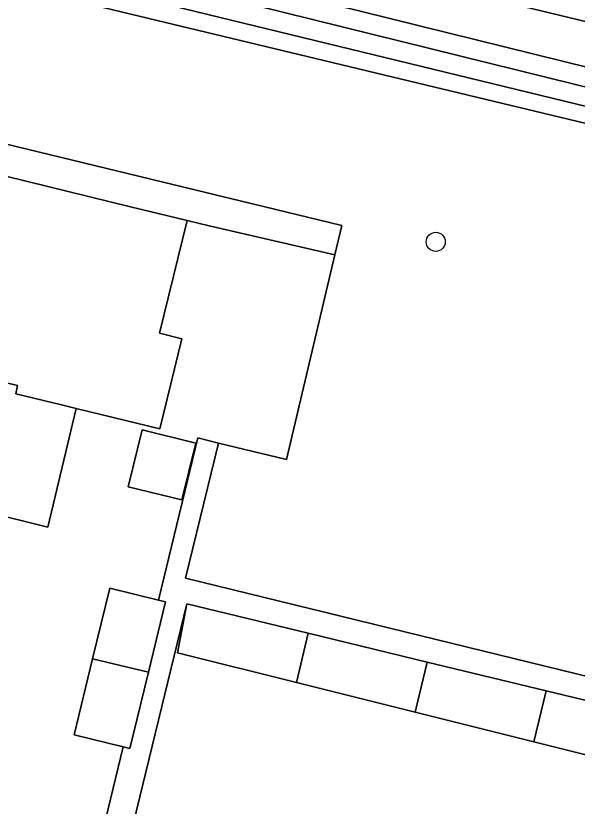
# Model space of a CAD drawing. Extents: x 162803 to 163818, y 381639 to 382475.
# Drawn here: x 163348.77 to 163377.59, y 382340.22 to 382380.76 of the extents above; entities that cross this region are included whole.
import ezdxf

# ---------------------------------------------------------------- set-up
doc = ezdxf.new("R2010")
doc.units = 0
for name, color, linetype in [('IMGEO_Berm_groen', 7, 'Continuous'), ('IMGEO_Boom', 7, 'Continuous'), ('IMGEO_Erf', 7, 'Continuous'), ('IMGEO_Fietspad_gesloten', 7, 'Continuous'), ('IMGEO_Greppel_droge_sloot', 7, 'Continuous'), ('IMGEO_Loofbos', 7, 'Continuous'), ('IMGEO_Oever', 7, 'Continuous'), ('IMGEO_Pand', 7, 'Continuous'), ('IMGEO_Voetpad_open', 7, 'Continuous')]:
    doc.layers.add(name, color=color, linetype=linetype)

msp = doc.modelspace()

# ---------------------------------------------------------------- linework, layer by layer
at = {"layer": 'IMGEO_Berm_groen'}
for points in [[(163189.289, 382412.448), (163215.146, 382413.167), (163220.831, 382412.962), (163230.369, 382412.041), (163235.611, 382411.389), (163238.626, 382410.922), (163248.122, 382409.452), (163265.635, 382405.383), (163279.992, 382401.743), (163302.166, 382396.631), (163317.859, 382393.013), (163318.001, 382393.186), (163320.719, 382392.526), (163323.771, 382391.759), (163323.769, 382391.55), (163406.267, 382371.169), (163498.135, 382348.956)], [(163464.674, 382359.482), (163461.868, 382360.211), (163459.451, 382360.851), (163371.969, 382381.949), (163319.969, 382394.513), (163302.649, 382398.698), (163270.602, 382406.44)]]:
    msp.add_lwpolyline(points, dxfattribs=at)
at = {"layer": 'IMGEO_Boom'}
msp.add_circle((163370.325, 382369.168), 0.489, dxfattribs=at)
at = {"layer": 'IMGEO_Erf'}
for points in [[(163356.099, 382350.785), (163358.117, 382359.116), (163359.169, 382358.841), (163362.661, 382358.009), (163365.142, 382368.509), (163358.696, 382369.987), (163357.558, 382370.264), (163356.149, 382364.476), (163357.287, 382364.199), (163356.16, 382359.57), (163351.873, 382360.614), (163350.406, 382354.539), (163347.291, 382355.298), (163345.867, 382349.449), (163344.383, 382343.348), (163342.898, 382337.247), (163342.561, 382335.862), (163341.378, 382331.002), (163341.308, 382330.714), (163337.088, 382331.753), (163332.861, 382332.769), (163332.592, 382332.875)], [(163333.223, 382330.215), (163350.136, 382326.157), (163351.412, 382331.419), (163349.051, 382331.99), (163349.91, 382335.541), (163350.754, 382339.032), (163353.115, 382338.461), (163354.278, 382343.265), (163351.758, 382343.878), (163352.709, 382347.785), (163353.587, 382351.396), (163356.099, 382350.785)]]:
    msp.add_lwpolyline(points, dxfattribs=at)
for points in [[(163354.531, 382356.606), (163355.249, 382359.519), (163358.011, 382358.838), (163357.292, 382355.925)], [(163393.722, 382339.222), (163393.66, 382338.967), (163387.562, 382340.485), (163381.465, 382342.004), (163375.365, 382343.523), (163369.267, 382345.041), (163363.169, 382346.56), (163357.066, 382348.08), (163357.551, 382350.599), (163354.485, 382338.026), (163360.739, 382336.513), (163366.847, 382335.036), (163372.955, 382333.559), (163373.738, 382336.791), (163379.846, 382335.314), (163379.064, 382332.081), (163385.171, 382330.604), (163391.279, 382329.127), (163397.53, 382327.615), (163399.957, 382337.668), (163396.163, 382338.613)]]:
    msp.add_lwpolyline(points, close=True, dxfattribs=at)
at = {"layer": 'IMGEO_Fietspad_gesloten'}
msp.add_lwpolyline([(163270.602, 382406.44), (163302.649, 382398.698), (163319.969, 382394.513), (163371.969, 382381.949), (163459.451, 382360.851), (163461.868, 382360.211), (163464.674, 382359.482)], dxfattribs=at)
at = {"layer": 'IMGEO_Greppel_droge_sloot'}
msp.add_lwpolyline([(163323.538, 382390.567), (163323.256, 382389.429), (163475.608, 382352.434), (163488.781, 382349.369), (163495.596, 382347.612), (163500.268, 382346.215), (163518.153, 382340.559), (163517.573, 382341.606), (163500.087, 382347.573), (163493.846, 382349.23), (163406.027, 382370.188)], close=True, dxfattribs=at)
at = {"layer": 'IMGEO_Loofbos'}
msp.add_lwpolyline([(163475.535, 382351.851), (163323.01, 382388.454), (163321.303, 382388.864), (163318.813, 382389.461), (163305.25, 382392.716), (163301.466, 382393.64), (163299.333, 382384.417), (163309.867, 382381.939), (163318.38, 382379.87), (163344.924, 382373.332), (163345.304, 382374.904), (163365.497, 382370.011), (163365.142, 382368.509), (163362.661, 382358.009), (163359.169, 382358.841), (163357.479, 382351.919), (163400.84, 382341.313)], dxfattribs=at)
at = {"layer": 'IMGEO_Oever'}
msp.add_lwpolyline([(163488.781, 382349.369), (163475.608, 382352.434), (163323.256, 382389.429), (163323.01, 382388.454), (163475.535, 382351.851), (163488.702, 382348.691), (163495.489, 382347.062), (163500, 382345.623), (163519.277, 382339.474), (163519.46, 382341.03), (163518.019, 382342.287), (163500, 382348.33), (163498.135, 382348.956), (163406.267, 382371.169), (163323.769, 382391.55), (163323.538, 382390.567), (163406.027, 382370.188), (163493.846, 382349.23), (163500.087, 382347.573), (163517.573, 382341.606), (163518.153, 382340.559), (163500.268, 382346.215), (163495.596, 382347.612)], close=True, dxfattribs=at)
at = {"layer": 'IMGEO_Pand'}
for points in [[(163357.558, 382370.264), (163354.662, 382370.969), (163346.074, 382373.059), (163344.511, 382366.637), (163343.643, 382363.071), (163348.858, 382361.802), (163348.768, 382361.37), (163351.113, 382360.799), (163351.873, 382360.614), (163356.16, 382359.57), (163357.287, 382364.199), (163356.149, 382364.476)], [(163351.873, 382360.614), (163351.113, 382360.799), (163348.768, 382361.37), (163348.858, 382361.802), (163343.643, 382363.071), (163343.568, 382362.76), (163341.974, 382363.143), (163340.379, 382363.526), (163338.931, 382357.599), (163347.352, 382355.55), (163347.291, 382355.298), (163350.406, 382354.539)], [(163358.011, 382358.838), (163355.249, 382359.519), (163354.531, 382356.606), (163357.292, 382355.925)], [(163356.099, 382350.785), (163353.587, 382351.396), (163352.709, 382347.785), (163355.577, 382347.087), (163356.455, 382350.698)], [(163363.781, 382349.092), (163357.551, 382350.599), (163357.066, 382348.08), (163363.169, 382346.56)], [(163363.781, 382349.092), (163363.169, 382346.56), (163369.267, 382345.041), (163369.889, 382347.614)], [(163355.577, 382347.087), (163352.709, 382347.785), (163351.758, 382343.878), (163354.278, 382343.265), (163354.626, 382343.18)], [(163375.997, 382346.136), (163369.889, 382347.614), (163369.267, 382345.041), (163375.365, 382343.523)], [(163375.997, 382346.136), (163375.365, 382343.523), (163381.465, 382342.004), (163382.108, 382344.657)]]:
    msp.add_lwpolyline(points, close=True, dxfattribs=at)
at = {"layer": 'IMGEO_Voetpad_open'}
msp.add_lwpolyline([(163345.304, 382374.904), (163344.924, 382373.332), (163346.074, 382373.059), (163354.662, 382370.969), (163357.558, 382370.264), (163358.696, 382369.987), (163365.142, 382368.509), (163365.497, 382370.011)], close=True, dxfattribs=at)
msp.add_lwpolyline([(163400.84, 382341.313), (163357.479, 382351.919), (163359.169, 382358.841), (163358.117, 382359.116), (163356.099, 382350.785), (163356.455, 382350.698), (163355.577, 382347.087), (163354.626, 382343.18), (163354.278, 382343.265), (163353.115, 382338.461), (163352.27, 382334.966), (163351.412, 382331.419), (163350.136, 382326.157), (163351.535, 382325.821), (163352.443, 382329.583), (163353.619, 382334.444), (163354.485, 382338.026), (163357.551, 382350.599), (163363.781, 382349.092), (163369.889, 382347.614), (163375.997, 382346.136), (163382.108, 382344.657)], dxfattribs=at)

doc.saveas('drawing.dxf')
